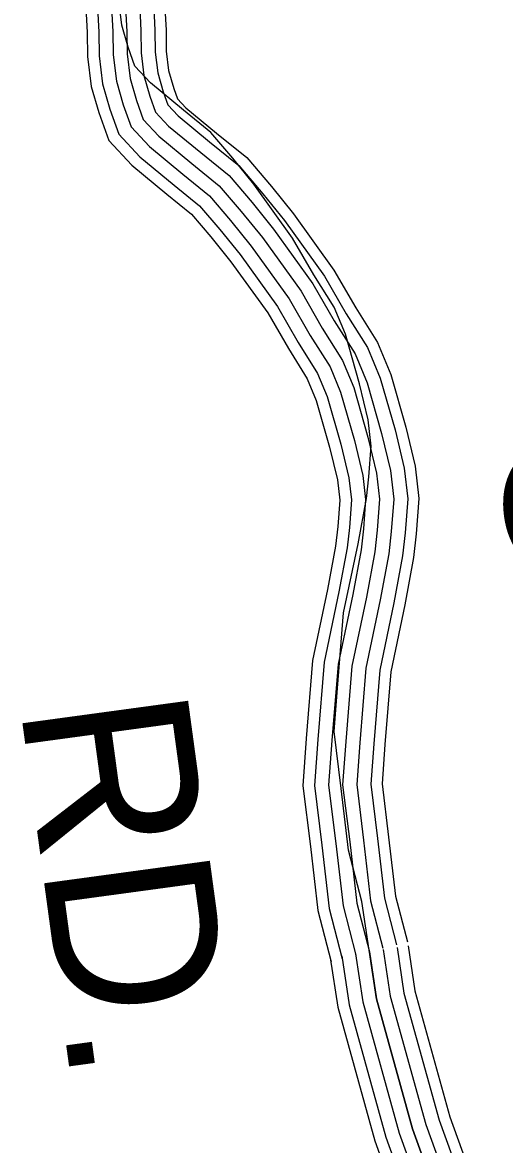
# Model space of a CAD drawing. Extents: x 1788175 to 1969470, y 584502 to 738744.
# Drawn here: x 1901074 to 1902141, y 617993 to 620476 of the extents above; entities that cross this region are included whole.
import ezdxf

# ---------------------------------------------------------------- set-up
doc = ezdxf.new("R2010")
doc.units = 0
doc.layers.add('DESIGN - ROW - Right-of-Way and Easement Labels', color=7, linetype='Continuous')
doc.layers.add('SURVEY - TRANSPORTATION - Roads', color=7, linetype='Continuous')

msp = doc.modelspace()

# ---------------------------------------------------------------- linework, layer by layer
at = {"layer": 'SURVEY - TRANSPORTATION - Roads'}
for points in [[(1902044.8, 617729.5), (1901937, 618028.4), (1901857.3, 618315.6), (1901824.5, 618531.5), (1901795, 618645.2), (1901779.3, 618781.2), (1901763.6, 618907.2), (1901770.6, 619003), (1901784.2, 619169.8), (1901816.3, 619322.5), (1901835, 619422.9), (1901840.3, 619471.1), (1901845.5, 619539.2), (1901838.7, 619597.2), (1901819.7, 619677.1), (1901788.3, 619786.8), (1901763.5, 619846.5), (1901718.6, 619918), (1901671.5, 619999.4), (1901586, 620118.4), (1901539.2, 620175.8), (1901490.5, 620233.2), (1901429.9, 620282.4), (1901357.1, 620342.5), (1901322.5, 620379.7), (1901307.6, 620421.8), (1901293.4, 620470.8), (1901286.7, 620524.7)], [(1901214.1, 620509.9), (1901217, 620454), (1901217.7, 620400.8), (1901225.8, 620335.1), (1901242.7, 620277), (1901264.5, 620215.2), (1901315.5, 620160.6), (1901392.9, 620096.6), (1901447.5, 620052.3), (1901490.4, 620001.8), (1901534.9, 619947.1), (1901616.4, 619833.8), (1901662.1, 619754.7), (1901703.9, 619688.1), (1901723.9, 619639.9), (1901753.4, 619536.9), (1901770.8, 619464), (1901776, 619419.5), (1901771.6, 619361.3), (1901766.8, 619317.9), (1901748.8, 619221.6), (1901715.9, 619064.5), (1901701.8, 618891.8), (1901694.1, 618787), (1901710.8, 618652.8), (1901727.2, 618511.1), (1901756.5, 618398.1)], [(1901239.9, 620509.6), (1901242.7, 620454.8), (1901243.4, 620402.6), (1901251.1, 620340.3), (1901267.2, 620284.8), (1901286.9, 620228.9), (1901333.2, 620179.3), (1901409.2, 620116.5), (1901465.6, 620070.7), (1901510.2, 620018.2), (1901555.3, 619962.7), (1901638, 619847.8), (1901684.1, 619768), (1901726.8, 619700), (1901748.3, 619648.4), (1901778.3, 619543.4), (1901796.2, 619468.5), (1901801.8, 619420), (1901797.2, 619358.9), (1901792.2, 619314.1), (1901774.1, 619216.6), (1901741.4, 619060.8), (1901727.4, 618889.9), (1901720, 618787.6), (1901736.3, 618655.9), (1901752.5, 618515.9), (1901781.4, 618404.5)], [(1901271, 620509.2), (1901273.7, 620455.8), (1901274.4, 620404.7), (1901281.6, 620346.5), (1901296.7, 620294.3), (1901314, 620245.3), (1901354.5, 620202), (1901428.8, 620140.5), (1901487.3, 620093), (1901534, 620038), (1901580, 619981.6), (1901664.1, 619864.6), (1901710.6, 619784), (1901754.5, 619714.3), (1901777.6, 619658.6), (1901808.3, 619551.2), (1901826.8, 619473.9), (1901832.9, 619420.6), (1901828.1, 619356), (1901822.9, 619309.5), (1901804.5, 619210.6), (1901772.1, 619056.3), (1901758.3, 618887.5), (1901751.1, 618788.4), (1901767.1, 618659.6), (1901783.1, 618521.6), (1901811.4, 618412.3)], [(1901302, 620508.9), (1901304.7, 620456.8), (1901305.3, 620406.8), (1901312, 620352.8), (1901326.2, 620303.8), (1901341.1, 620261.7), (1901375.8, 620224.6), (1901448.5, 620164.5), (1901509.1, 620115.2), (1901557.9, 620057.9), (1901604.6, 620000.4), (1901690.1, 619881.5), (1901737.2, 619800), (1901782.1, 619728.6), (1901806.9, 619668.8), (1901838.3, 619559.1), (1901857.3, 619479.3), (1901864.1, 619421.3), (1901859, 619353.1), (1901853.6, 619305), (1901834.9, 619204.6), (1901802.9, 619051.9), (1901789.3, 618885.1), (1901782.2, 618789.2), (1901797.9, 618663.2), (1901813.6, 618527.3), (1901841.4, 618420.1)], [(1901333.1, 620508.5), (1901335.7, 620457.8), (1901336.3, 620408.9), (1901342.5, 620359.1), (1901355.8, 620313.3), (1901368.2, 620278.1), (1901397.1, 620247.2), (1901468.1, 620188.4), (1901530.9, 620137.5), (1901581.7, 620077.7), (1901629.2, 620019.3), (1901716.2, 619898.3), (1901763.7, 619816), (1901809.7, 619742.9), (1901836.2, 619679.1), (1901868.3, 619567), (1901887.9, 619484.7), (1901895.2, 619421.9), (1901889.8, 619350.2), (1901884.3, 619300.4), (1901865.3, 619198.5), (1901833.6, 619047.4), (1901820.2, 618882.7), (1901813.4, 618790), (1901828.7, 618666.9), (1901844.2, 618533), (1901871.4, 618427.8)], [(1901364.1, 620508.2), (1901366.7, 620458.8), (1901367.3, 620411), (1901373, 620365.3), (1901385.3, 620322.8), (1901395.3, 620294.5), (1901418.4, 620269.8), (1901487.8, 620212.4), (1901552.6, 620159.8), (1901605.5, 620097.5), (1901653.8, 620038.1), (1901742.3, 619915.2), (1901790.3, 619832), (1901837.4, 619757.1), (1901865.5, 619689.3), (1901898.3, 619574.8), (1901918.5, 619490.1), (1901926.3, 619422.6), (1901920.7, 619347.4), (1901915, 619295.8), (1901895.7, 619192.5), (1901864.3, 619043), (1901851.1, 618880.3), (1901844.5, 618790.8), (1901859.4, 618670.6), (1901874.7, 618538.7), (1901901.4, 618435.6)], [(1901388.9, 620507.9), (1901391.4, 620459.6), (1901392, 620412.7), (1901397.2, 620370.3), (1901408.8, 620330.3), (1901416.8, 620307.6), (1901435.3, 620287.8), (1901503.4, 620231.5), (1901570, 620177.5), (1901624.5, 620113.3), (1901673.5, 620053.2), (1901763.1, 619928.6), (1901811.5, 619844.8), (1901859.4, 619768.5), (1901888.9, 619697.5), (1901922.2, 619581.1), (1901942.9, 619494.4), (1901951.2, 619423.1), (1901945.3, 619345.1), (1901939.4, 619292.2), (1901919.9, 619187.7), (1901888.8, 619039.4), (1901875.7, 618878.4), (1901869.4, 618791.4), (1901884, 618673.6), (1901899.1, 618543.2), (1901925.4, 618441.8)], [(1901810.8, 618415.4), (1901826.9, 618309.1), (1901907.4, 618018.9), (1902014.9, 617721.2), (1902031.9, 617633.7), (1902044.1, 617596.8), (1902052.1, 617535.6), (1902046.6, 617491), (1902054.1, 617445.2), (1902061.1, 617418.4), (1902076.5, 617376.1), (1902098.7, 617327.5), (1902107, 617297.3), (1902104.4, 617267.9), (1902067.6, 617211.1), (1902015.6, 617160), (1901947.9, 617083.6), (1901868.3, 616987), (1901804.7, 616853.3), (1901731.6, 616720.6)], [(1901841.4, 618420.1), (1901857.3, 618315.6), (1901937, 618028.4), (1902044.8, 617729.5), (1902062, 617641.6), (1902074.5, 617603.7), (1902083.4, 617535.7), (1902077.9, 617491.6), (1902084.4, 617451.6), (1902090.7, 617427.7), (1902105.3, 617387.8), (1902127.9, 617338.1), (1902138.4, 617300.2), (1902134.6, 617257.5), (1902091.8, 617191.4), (1902038, 617138.7), (1901971.5, 617063.5), (1901894.7, 616970.2), (1901832.3, 616839.2), (1901758.8, 616705.7)], [(1901841.4, 618420.1), (1901857.3, 618315.6), (1901937, 618028.4), (1902044.8, 617729.5), (1902062, 617641.6), (1902074.5, 617603.7), (1902083.4, 617535.7), (1902077.9, 617491.6), (1902084.4, 617451.6), (1902090.7, 617427.7), (1902105.3, 617387.8), (1902127.9, 617338.1), (1902138.4, 617300.2), (1902134.6, 617257.5), (1902091.8, 617191.4), (1902038, 617138.7), (1901971.5, 617063.5), (1901894.7, 616970.2), (1901832.3, 616839.2), (1901758.8, 616705.7)], [(1901872.1, 618424.7), (1901887.6, 618322.1), (1901966.5, 618037.8), (1902074.8, 617737.7), (1902092, 617649.4), (1902104.8, 617610.6), (1902114.6, 617535.8), (1902109.2, 617492.2), (1902114.8, 617458.1), (1902120.4, 617437), (1902134, 617399.6), (1902157.1, 617348.7), (1902169.8, 617303), (1902164.8, 617247.1), (1902116, 617171.6), (1902060.5, 617117.3), (1901995, 617043.3), (1901921, 616953.5), (1901859.9, 616825), (1901785.9, 616690.7)], [(1901902.7, 618429.4), (1901918, 618328.6), (1901996.1, 618047.2), (1902104.8, 617746), (1902122.1, 617657.3), (1902135.2, 617617.5), (1902145.9, 617536), (1902140.5, 617492.8), (1902145.2, 617464.5), (1902150, 617446.2), (1902162.7, 617411.3), (1902186.4, 617359.3), (1902201.1, 617305.9), (1902195, 617236.7), (1902140.1, 617151.9), (1902083, 617095.9), (1902018.6, 617023.2), (1901947.4, 616936.7), (1901887.5, 616810.9), (1901813.1, 616675.8)], [(1901927.1, 618433.1), (1901942.2, 618333.8), (1902019.7, 618054.7), (1902128.7, 617752.6), (1902146.1, 617663.5), (1902159.4, 617623.1), (1902170.8, 617536), (1902165.5, 617493.3), (1902169.4, 617469.7), (1902173.6, 617453.6), (1902185.6, 617420.7), (1902209.7, 617367.8), (1902226.2, 617308.2), (1902219.1, 617228.4), (1902159.4, 617136.2), (1902100.9, 617078.9), (1902037.4, 617007.1), (1901968.4, 616923.3), (1901909.5, 616799.6), (1901834.7, 616663.8)], [(1901754.7, 618406.9), (1901771.3, 618297.3), (1901853.4, 618001.7), (1901960, 617706), (1901977, 617619.4), (1901988.6, 617584.1), (1901994.9, 617535.4), (1901989.3, 617489.9), (1901998.5, 617433.3), (1902006.9, 617401.4), (1902024, 617354.6), (1902045.2, 617308), (1902049.6, 617292.1), (1902049.2, 617286.9), (1902023.4, 617247.2), (1901974.4, 617199.1), (1901904.7, 617120.4), (1901820.1, 617017.7), (1901754.3, 616879.2), (1901682, 616748)], [(1901780.1, 618410.7), (1901796.5, 618302.6), (1901877.9, 618009.5), (1901984.9, 617712.9), (1902001.9, 617625.9), (1902013.8, 617589.9), (1902020.9, 617535.5), (1902015.3, 617490.4), (1902023.7, 617438.7), (1902031.5, 617409.1), (1902047.8, 617364.3), (1902069.5, 617316.8), (1902075.6, 617294.5), (1902074.2, 617278.3), (1902043.5, 617230.8), (1901993.1, 617181.4), (1901924.3, 617103.7), (1901841.9, 617003.8), (1901777.1, 616867.5), (1901704.5, 616735.6)]]:
    msp.add_lwpolyline(points, dxfattribs=at)

# ---------------------------------------------------------------- texts
at = {"layer": 'DESIGN - ROW - Right-of-Way and Easement Labels'}
for s, p in [('OWENS', (1902118.7, 619574.5)), ('RD.', (1901068.2, 618965.9))]:
    msp.add_text(s, height=370, rotation=277.7389, dxfattribs=at).set_placement(p)

doc.saveas('drawing.dxf')
